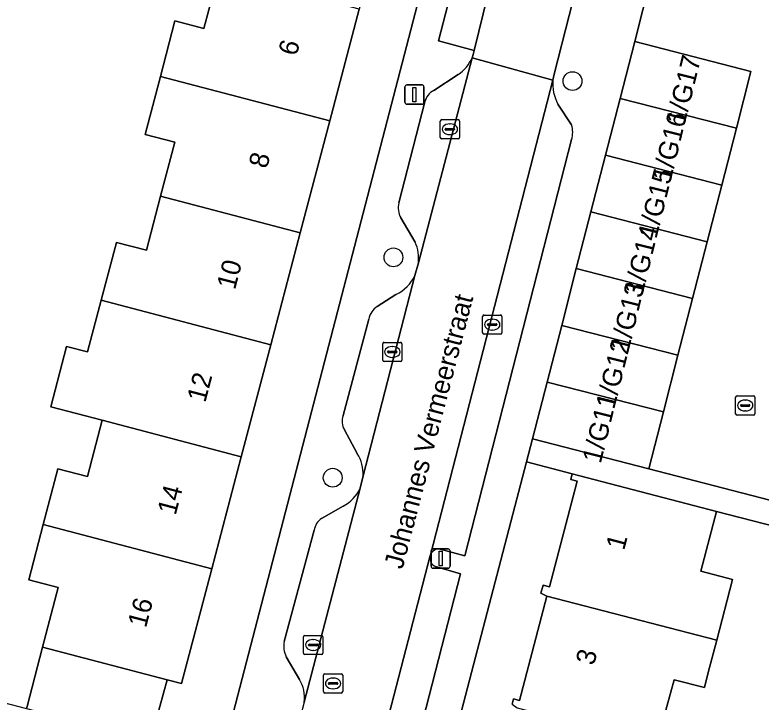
# Model space of a CAD drawing. Extents: x 163683 to 164494, y 382709 to 383872.
# Drawn here: x 163874.94 to 163913.7, y 383250.23 to 383285.95 of the extents above; entities that cross this region are included whole.
import ezdxf

# ---------------------------------------------------------------- set-up
doc = ezdxf.new("R2010")
doc.units = 0
for name, color, linetype in [('IMGEO_Boom', 7, 'Continuous'), ('IMGEO_Erf', 7, 'Continuous'), ('IMGEO_Kolk', 7, 'Continuous'), ('IMGEO_Lichtmast', 7, 'Continuous'), ('IMGEO_Muur', 7, 'Continuous'), ('IMGEO_Openbare_ruimte_label', 7, 'Continuous'), ('IMGEO_Pand', 7, 'Continuous'), ('IMGEO_Pand_nummerreeks', 7, 'Continuous'), ('IMGEO_Parkeervlak_open', 7, 'Continuous'), ('IMGEO_Rijbaan_lokaal_open', 7, 'Continuous'), ('IMGEO_Rioolput', 7, 'Continuous'), ('IMGEO_Voetpad_open', 7, 'Continuous')]:
    doc.layers.add(name, color=color, linetype=linetype)

msp = doc.modelspace()

# ---------------------------------------------------------------- linework, layer by layer
at = {"layer": 'IMGEO_Boom'}
for centre in [(163903.908, 383282.514), (163894.603, 383273.352), (163891.449, 383261.897)]:
    msp.add_circle(centre, 0.489, dxfattribs=at)
at = {"layer": 'IMGEO_Erf'}
msp.add_lwpolyline([(163898.664, 383297.332), (163895.929, 383298.043), (163894.36, 383292.08), (163892.828, 383286.261), (163891.296, 383280.441), (163889.765, 383274.621), (163888.233, 383268.801), (163886.701, 383262.982), (163885.17, 383257.162), (163883.6, 383251.198), (163882.842, 383251.397), (163882.474, 383250), (163881.969, 383248.081), (163885.612, 383247.134)], close=True, dxfattribs=at)
for points in [[(163862.561, 383253.278), (163875.544, 383249.898), (163875.57, 383250), (163876.376, 383253.096), (163877.181, 383256.19), (163875.657, 383256.591), (163876.413, 383259.465), (163877.174, 383262.355), (163878.707, 383261.952), (163879.478, 383264.881), (163876.799, 383265.585), (163877.625, 383268.72), (163878.716, 383268.433), (163879.423, 383271.118), (163880.216, 383274.129), (163881.767, 383273.721), (163882.506, 383276.53), (163883.245, 383279.338), (163881.701, 383279.744), (163882.494, 383282.756), (163883.255, 383285.648), (163884.759, 383285.252), (163885.529, 383288.18)], [(163900.767, 383250.121), (163900.841, 383250.403), (163901.153, 383250.321), (163902.565, 383255.747), (163902.27, 383255.899), (163902.377, 383256.309), (163902.72, 383256.219), (163904.149, 383261.713), (163903.812, 383261.8), (163903.889, 383262.095), (163901.514, 383262.715), (163892.316, 383227.481)], [(163923.326, 383257.074), (163911.39, 383260.144), (163910.581, 383257.031), (163912.221, 383256.604), (163911.401, 383253.449), (163910.963, 383251.765), (163910.76, 383250.985), (163909.18, 383251.396), (163908.816, 383250), (163908.304, 383248.039), (163907.635, 383245.478), (163909.18, 383245.076), (163908.353, 383241.894), (163907.654, 383239.206), (163906.079, 383239.616), (163905.279, 383236.538), (163904.576, 383233.832), (163906.127, 383233.428), (163905.313, 383230.298)]]:
    msp.add_lwpolyline(points, dxfattribs=at)
at = {"layer": 'IMGEO_Kolk'}
for p, q in [((163897.112, 383280.509), (163897.964, 383280.509)), ((163897.037, 383279.583), (163897.037, 383280.435)), ((163897.525, 383280.289), (163897.55, 383280.289)), ((163898.038, 383280.435), (163898.038, 383279.583)), ((163897.296, 383280.003), (163897.296, 383280.015)), ((163897.734, 383279.966), (163897.336, 383279.966)), ((163897.339, 383280.052), (163897.737, 383280.052)), ((163897.548, 383279.729), (163897.523, 383279.729)), ((163897.78, 383280.015), (163897.78, 383280.003)), ((163897.964, 383279.509), (163897.112, 383279.509)), ((163899.235, 383269.429), (163899.235, 383270.281)), ((163899.31, 383270.355), (163900.162, 383270.355)), ((163899.723, 383270.135), (163899.748, 383270.135)), ((163900.236, 383270.281), (163900.236, 383269.429)), ((163899.494, 383269.849), (163899.494, 383269.861)), ((163899.932, 383269.812), (163899.534, 383269.812)), ((163899.537, 383269.898), (163899.935, 383269.898)), ((163899.978, 383269.861), (163899.978, 383269.849)), ((163900.162, 383269.355), (163899.31, 383269.355)), ((163899.746, 383269.575), (163899.721, 383269.575)), ((163894.045, 383268.008), (163894.045, 383268.86)), ((163894.12, 383268.934), (163894.972, 383268.934)), ((163895.046, 383268.86), (163895.046, 383268.008)), ((163894.304, 383268.428), (163894.304, 383268.44)), ((163894.347, 383268.477), (163894.745, 383268.477)), ((163894.533, 383268.714), (163894.558, 383268.714)), ((163894.788, 383268.44), (163894.788, 383268.428)), ((163894.742, 383268.391), (163894.344, 383268.391)), ((163894.556, 383268.154), (163894.531, 383268.154)), ((163894.972, 383267.934), (163894.12, 383267.934)), ((163912.457, 383266.15), (163913.309, 383266.15)), ((163912.382, 383265.224), (163912.382, 383266.076)), ((163912.87, 383265.93), (163912.895, 383265.93)), ((163913.383, 383266.076), (163913.383, 383265.224)), ((163912.641, 383265.644), (163912.641, 383265.656)), ((163913.079, 383265.607), (163912.681, 383265.607)), ((163912.684, 383265.693), (163913.082, 383265.693)), ((163912.893, 383265.37), (163912.868, 383265.37)), ((163913.125, 383265.656), (163913.125, 383265.644)), ((163913.309, 383265.15), (163912.457, 383265.15)), ((163890.009, 383253.702), (163890.861, 383253.702)), ((163889.934, 383252.776), (163889.934, 383253.628)), ((163890.422, 383253.482), (163890.447, 383253.482)), ((163890.935, 383253.628), (163890.935, 383252.776)), ((163890.193, 383253.196), (163890.193, 383253.208)), ((163890.631, 383253.159), (163890.233, 383253.159)), ((163890.236, 383253.245), (163890.634, 383253.245)), ((163890.445, 383252.922), (163890.42, 383252.922)), ((163890.677, 383253.208), (163890.677, 383253.196)), ((163890.861, 383252.702), (163890.009, 383252.702))]:
    msp.add_line(p, q, dxfattribs=at)
for points in [[(163897.112, 383280.509), (163897.964, 383280.509)], [(163897.037, 383279.583), (163897.037, 383280.435)], [(163898.038, 383280.435), (163898.038, 383279.583)], [(163897.964, 383279.509), (163897.112, 383279.509)], [(163899.235, 383269.429), (163899.235, 383270.281)], [(163899.31, 383270.355), (163900.162, 383270.355)], [(163900.236, 383270.281), (163900.236, 383269.429)], [(163900.162, 383269.355), (163899.31, 383269.355)], [(163894.045, 383268.008), (163894.045, 383268.86)], [(163894.12, 383268.934), (163894.972, 383268.934)], [(163895.046, 383268.86), (163895.046, 383268.008)], [(163894.972, 383267.934), (163894.12, 383267.934)], [(163912.457, 383266.15), (163913.309, 383266.15)], [(163912.382, 383265.224), (163912.382, 383266.076)], [(163913.383, 383266.076), (163913.383, 383265.224)], [(163913.309, 383265.15), (163912.457, 383265.15)], [(163890.009, 383253.702), (163890.861, 383253.702)], [(163889.934, 383252.776), (163889.934, 383253.628)], [(163890.935, 383253.628), (163890.935, 383252.776)], [(163890.861, 383252.702), (163890.009, 383252.702)]]:
    msp.add_lwpolyline(points, dxfattribs=at)
for centre, radius, start, end in [((163897.114, 383280.433), 0.0765, 91.552, 178.448), ((163897.114, 383280.433), 0.0765, 91.552, 178.448), ((163897.962, 383280.433), 0.0765, 1.552, 88.448), ((163897.962, 383280.433), 0.0765, 1.552, 88.448), ((163897.336, 383280.012), 0.0403, 85.8775, 175.7526), ((163897.333, 383280.002), 0.0366, 178.938, 274.7102), ((163897.737, 383280.009), 0.043, 264.8664, 352.4533), ((163897.741, 383280.014), 0.0386, 1.7309, 96.639), ((163897.114, 383279.585), 0.0765, 181.552, 268.448), ((163897.114, 383279.585), 0.0765, 181.552, 268.448), ((163897.962, 383279.585), 0.0765, 271.552, 358.448), ((163897.962, 383279.585), 0.0765, 271.552, 358.448), ((163899.312, 383270.279), 0.0765, 91.552, 178.448), ((163899.312, 383270.279), 0.0765, 91.552, 178.448), ((163900.16, 383270.279), 0.0765, 1.552, 88.448), ((163900.16, 383270.279), 0.0765, 1.552, 88.448), ((163899.534, 383269.858), 0.0403, 85.8775, 175.7526), ((163899.531, 383269.848), 0.0366, 178.938, 274.7102), ((163899.935, 383269.855), 0.043, 264.8664, 352.4533), ((163899.939, 383269.86), 0.0386, 1.7309, 96.639), ((163899.312, 383269.431), 0.0765, 181.552, 268.448), ((163899.312, 383269.431), 0.0765, 181.552, 268.448), ((163900.16, 383269.431), 0.0765, 271.552, 358.448), ((163900.16, 383269.431), 0.0765, 271.552, 358.448), ((163894.122, 383268.858), 0.0765, 91.552, 178.448), ((163894.122, 383268.858), 0.0765, 91.552, 178.448), ((163894.97, 383268.858), 0.0765, 1.552, 88.448), ((163894.97, 383268.858), 0.0765, 1.552, 88.448), ((163894.344, 383268.437), 0.0403, 85.8775, 175.7526), ((163894.341, 383268.427), 0.0366, 178.938, 274.7102), ((163894.745, 383268.434), 0.043, 264.8664, 352.4533), ((163894.749, 383268.439), 0.0386, 1.7309, 96.639), ((163894.122, 383268.01), 0.0765, 181.552, 268.448), ((163894.122, 383268.01), 0.0765, 181.552, 268.448), ((163894.97, 383268.01), 0.0765, 271.552, 358.448), ((163894.97, 383268.01), 0.0765, 271.552, 358.448), ((163912.459, 383266.074), 0.0765, 91.552, 178.448), ((163912.459, 383266.074), 0.0765, 91.552, 178.448), ((163913.307, 383266.074), 0.0765, 1.552, 88.448), ((163913.307, 383266.074), 0.0765, 1.552, 88.448), ((163912.681, 383265.653), 0.0403, 85.8775, 175.7526), ((163912.678, 383265.643), 0.0366, 178.938, 274.7102), ((163913.082, 383265.65), 0.043, 264.8664, 352.4533), ((163913.086, 383265.655), 0.0386, 1.7309, 96.639), ((163912.459, 383265.226), 0.0765, 181.552, 268.448), ((163912.459, 383265.226), 0.0765, 181.552, 268.448), ((163913.307, 383265.226), 0.0765, 271.552, 358.448), ((163913.307, 383265.226), 0.0765, 271.552, 358.448), ((163890.011, 383253.626), 0.0765, 91.552, 178.448), ((163890.011, 383253.626), 0.0765, 91.552, 178.448), ((163890.859, 383253.626), 0.0765, 1.552, 88.448), ((163890.859, 383253.626), 0.0765, 1.552, 88.448), ((163890.233, 383253.205), 0.0403, 85.8775, 175.7526), ((163890.23, 383253.195), 0.0366, 178.938, 274.7102), ((163890.634, 383253.202), 0.043, 264.8664, 352.4533), ((163890.638, 383253.207), 0.0386, 1.7309, 96.639), ((163890.011, 383252.778), 0.0765, 181.552, 268.448), ((163890.011, 383252.778), 0.0765, 181.552, 268.448), ((163890.859, 383252.778), 0.0765, 271.552, 358.448), ((163890.859, 383252.778), 0.0765, 271.552, 358.448)]:
    msp.add_arc(centre, radius, start, end, dxfattribs=at)
for centre, major_axis, ratio, start_param, end_param in [((163897.524, 383280.009), (-0.387, 0.002), 0.722429, 4.712389, 7.853982), ((163897.549, 383280.009), (-0.39, 0.002), 0.717154, 1.570796, 4.712389), ((163899.722, 383269.855), (-0.387, 0.002), 0.722429, 4.712389, 7.853982), ((163899.747, 383269.855), (-0.39, 0.002), 0.717154, 1.570796, 4.712389), ((163894.532, 383268.434), (-0.387, 0.002), 0.722429, 4.712389, 7.853982), ((163894.557, 383268.434), (-0.39, 0.002), 0.717154, 1.570796, 4.712389), ((163912.869, 383265.65), (-0.387, 0.002), 0.722429, 4.712389, 7.853982), ((163912.894, 383265.65), (-0.39, 0.002), 0.717154, 1.570796, 4.712389), ((163890.421, 383253.202), (-0.387, 0.002), 0.722429, 4.712389, 7.853982), ((163890.446, 383253.202), (-0.39, 0.002), 0.717154, 1.570796, 4.712389)]:
    msp.add_ellipse(centre, major_axis=major_axis, ratio=ratio, start_param=start_param, end_param=end_param, dxfattribs=at)
at = {"layer": 'IMGEO_Lichtmast'}
for p, q in [((163895.2, 383281.413), (163895.2, 383282.213)), ((163895.2, 383282.213), (163895.2, 383281.413)), ((163895.3, 383282.313), (163896.09, 383282.313)), ((163896.09, 383282.313), (163895.3, 383282.313)), ((163896.19, 383282.213), (163896.19, 383281.413)), ((163896.19, 383281.413), (163896.19, 383282.213)), ((163896.09, 383281.313), (163895.3, 383281.313)), ((163895.3, 383281.313), (163896.09, 383281.313)), ((163896.559, 383257.296), (163896.559, 383258.096)), ((163896.559, 383258.096), (163896.559, 383257.296)), ((163896.659, 383258.196), (163897.449, 383258.196)), ((163897.449, 383258.196), (163896.659, 383258.196)), ((163897.549, 383258.096), (163897.549, 383257.296)), ((163897.549, 383257.296), (163897.549, 383258.096)), ((163897.449, 383257.196), (163896.659, 383257.196)), ((163896.659, 383257.196), (163897.449, 383257.196))]:
    msp.add_line(p, q, dxfattribs=at)
for points in [[(163895.62, 383282.188), (163895.77, 383282.188), (163895.77, 383281.438), (163895.62, 383281.438), (163895.62, 383282.188)], [(163896.979, 383258.071), (163897.129, 383258.071), (163897.129, 383257.321), (163896.979, 383257.321), (163896.979, 383258.071)]]:
    msp.add_lwpolyline(points, dxfattribs=at)
for centre, start, end in [((163895.3, 383282.213), 90, 180), ((163895.3, 383282.213), 90, 180), ((163896.09, 383282.213), 0, 90), ((163896.09, 383282.213), 360, 90), ((163895.3, 383281.413), 180, 270), ((163895.3, 383281.413), 180, 270), ((163896.09, 383281.413), 270, 0), ((163896.09, 383281.413), 270, 0), ((163896.659, 383258.096), 90, 180), ((163896.659, 383258.096), 90, 180), ((163897.449, 383258.096), 0, 90), ((163897.449, 383258.096), 360, 90), ((163896.659, 383257.296), 180, 270), ((163896.659, 383257.296), 180, 270), ((163897.449, 383257.296), 270, 0), ((163897.449, 383257.296), 270, 0)]:
    msp.add_arc(centre, 0.1, start, end, dxfattribs=at)
at = {"layer": 'IMGEO_Muur'}
msp.add_lwpolyline([(163907.869, 383262.366), (163915.635, 383260.355)], dxfattribs=at)
at = {"layer": 'IMGEO_Pand'}
for points in [[(163882.494, 383282.756), (163891.296, 383280.441), (163892.828, 383286.261), (163885.529, 383288.18), (163884.759, 383285.252), (163883.255, 383285.648)], [(163906.38, 383281.615), (163912.421, 383280.061), (163913.179, 383283.01), (163907.139, 383284.564)], [(163882.494, 383282.756), (163881.701, 383279.744), (163883.245, 383279.338), (163882.506, 383276.53), (163889.765, 383274.621), (163891.296, 383280.441)], [(163906.38, 383281.615), (163905.622, 383278.666), (163911.662, 383277.112), (163912.421, 383280.061)], [(163904.863, 383275.717), (163910.903, 383274.163), (163911.662, 383277.112), (163905.622, 383278.666)], [(163888.233, 383268.801), (163889.765, 383274.621), (163882.506, 383276.53), (163881.767, 383273.721), (163880.216, 383274.129), (163879.423, 383271.118)], [(163904.105, 383272.767), (163910.145, 383271.214), (163910.903, 383274.163), (163904.863, 383275.717)], [(163904.105, 383272.767), (163903.346, 383269.818), (163909.386, 383268.265), (163910.145, 383271.214)], [(163888.233, 383268.801), (163879.423, 383271.118), (163878.716, 383268.433), (163877.625, 383268.72), (163876.799, 383265.585), (163879.478, 383264.881), (163886.701, 383262.982)], [(163909.386, 383268.265), (163903.346, 383269.818), (163902.588, 383266.869), (163908.628, 383265.316)], [(163908.628, 383265.316), (163902.588, 383266.869), (163901.829, 383263.92), (163907.869, 383262.366)], [(163885.17, 383257.162), (163886.701, 383262.982), (163879.478, 383264.881), (163878.707, 383261.952), (163877.174, 383262.355), (163876.413, 383259.465)], [(163902.565, 383255.747), (163911.401, 383253.449), (163912.221, 383256.604), (163910.581, 383257.031), (163911.39, 383260.144), (163903.889, 383262.095), (163903.812, 383261.8), (163904.149, 383261.713), (163902.72, 383256.219), (163902.377, 383256.309), (163902.27, 383255.899)], [(163885.17, 383257.162), (163876.413, 383259.465), (163875.657, 383256.591), (163877.181, 383256.19), (163876.376, 383253.096), (163882.842, 383251.397), (163883.6, 383251.198)], [(163902.565, 383255.747), (163901.153, 383250.321), (163900.841, 383250.403), (163900.767, 383250.121), (163901.025, 383249.932), (163908.304, 383248.039), (163908.816, 383250), (163909.18, 383251.396), (163910.76, 383250.985), (163910.963, 383251.765), (163911.401, 383253.449)], [(163882.842, 383251.397), (163876.376, 383253.096), (163875.57, 383250), (163875.544, 383249.898), (163877.165, 383249.471), (163881.575, 383248.31), (163881.544, 383248.193), (163881.969, 383248.081), (163882.474, 383250)]]:
    msp.add_lwpolyline(points, close=True, dxfattribs=at)
at = {"layer": 'IMGEO_Parkeervlak_open'}
msp.add_lwpolyline([(163898.798, 383284.106), (163901.152, 383293.719), (163899.44, 383294.245), (163896.95, 383284.607)], close=True, dxfattribs=at)
for points in [[(163895.902, 383273.059), (163898.702, 383283.728)], [(163897.967, 383282.859), (163896.7, 383282.03)], [(163902.884, 383282.57), (163896.531, 383257.895)], [(163896.229, 383281.432), (163894.885, 383276.179)], [(163903.857, 383280.239), (163903.152, 383281.317)], [(163897.038, 383258.187), (163898.307, 383257.838), (163903.858, 383279.472)], [(163894.982, 383275.408), (163895.735, 383274.136)], [(163893.027, 383261.992), (163895.721, 383272.415)], [(163894.737, 383271.419), (163893.76, 383270.795)], [(163893.322, 383270.146), (163891.993, 383265.129)], [(163892.057, 383264.378), (163892.724, 383263.151)], [(163889.959, 383250.234), (163892.873, 383261.353)], [(163891.997, 383260.42), (163890.871, 383259.771)], [(163890.493, 383259.172), (163888.932, 383253.383)], [(163896.502, 383257.784), (163891, 383236.583)], [(163891.523, 383236.926), (163892.874, 383236.591), (163898.094, 383256.899), (163896.788, 383257.289)], [(163889.038, 383252.594), (163889.715, 383251.412)]]:
    msp.add_lwpolyline(points, dxfattribs=at)
for centre, radius, start, end in [((163896.75, 383284.633), 2.151, 304.4367, 335.1142), ((163905.106, 383282.39), 2.229, 175.3713, 208.7745), ((163897.15, 383281.191), 0.952, 118.2025, 165.3478), ((163902.693, 383279.854), 1.226, 341.8532, 18.2962), ((163895.953, 383275.922), 1.098, 166.4565, 207.885), ((163893.828, 383273.289), 2.086, 353.6745, 23.9538), ((163893.83, 383273.299), 2.087, 295.7476, 334.9469), ((163894.315, 383269.948), 1.012, 123.2318, 168.7386), ((163892.855, 383264.824), 0.915, 160.5351, 209.2068), ((163891.127, 383262.114), 1.904, 356.3175, 32.9846), ((163891.127, 383262.114), 1.904, 297.1698, 336.4396), ((163891.269, 383259.101), 0.779, 120.7006, 174.7913), ((163896.967, 383257.725), 0.468, 81.2064, 158.6721), ((163896.968, 383257.723), 0.47, 172.5306, 247.5062), ((163890, 383253.125), 1.099, 166.42, 208.8835), ((163888.269, 383250.498), 1.711, 351.1158, 32.2887)]:
    msp.add_arc(centre, radius, start, end, dxfattribs=at)
at = {"layer": 'IMGEO_Rijbaan_lokaal_open'}
for points in [[(163906.302, 383295.98), (163902.16, 383297.064), (163901.152, 383293.719), (163898.798, 383284.106), (163898.746, 383283.899), (163898.702, 383283.728), (163902.884, 383282.57), (163902.956, 383282.867)], [(163896.502, 383257.784), (163896.531, 383257.895), (163902.884, 383282.57), (163898.702, 383283.728), (163895.902, 383273.059), (163895.721, 383272.415), (163893.027, 383261.992), (163892.873, 383261.353), (163889.959, 383250.234), (163889.873, 383249.907), (163887.524, 383240.64), (163887.427, 383240.261), (163887.261, 383239.832), (163881.598, 383218.361), (163886.019, 383217.315), (163891, 383236.583)]]:
    msp.add_lwpolyline(points, close=True, dxfattribs=at)
msp.add_lwpolyline([(163915.35, 383289.625), (163909.371, 383291.025), (163908.783, 383291.109), (163907.139, 383284.564), (163913.179, 383283.01), (163912.421, 383280.061), (163911.662, 383277.112), (163910.903, 383274.163), (163910.145, 383271.214), (163909.386, 383268.265), (163908.628, 383265.316), (163907.869, 383262.366), (163915.635, 383260.355)], dxfattribs=at)
at = {"layer": 'IMGEO_Rioolput'}
for p, q in [((163890.967, 383250.778), (163890.967, 383251.63)), ((163891.042, 383251.704), (163891.894, 383251.704)), ((163891.455, 383251.484), (163891.48, 383251.484)), ((163891.968, 383251.63), (163891.968, 383250.778)), ((163891.226, 383251.198), (163891.226, 383251.21)), ((163891.664, 383251.161), (163891.266, 383251.161)), ((163891.269, 383251.247), (163891.667, 383251.247)), ((163891.71, 383251.21), (163891.71, 383251.198)), ((163891.894, 383250.704), (163891.042, 383250.704)), ((163891.478, 383250.924), (163891.453, 383250.924))]:
    msp.add_line(p, q, dxfattribs=at)
for points in [[(163890.967, 383250.778), (163890.967, 383251.63)], [(163891.042, 383251.704), (163891.894, 383251.704)], [(163891.968, 383251.63), (163891.968, 383250.778)], [(163891.894, 383250.704), (163891.042, 383250.704)]]:
    msp.add_lwpolyline(points, dxfattribs=at)
for centre, radius, start, end in [((163891.044, 383251.628), 0.0765, 91.552, 178.448), ((163891.044, 383251.628), 0.0765, 91.552, 178.448), ((163891.892, 383251.628), 0.0765, 1.552, 88.448), ((163891.892, 383251.628), 0.0765, 1.552, 88.448), ((163891.266, 383251.207), 0.0403, 85.8775, 175.7526), ((163891.263, 383251.197), 0.0366, 178.938, 274.7102), ((163891.667, 383251.204), 0.043, 264.8664, 352.4533), ((163891.671, 383251.209), 0.0386, 1.7309, 96.639), ((163891.044, 383250.78), 0.0765, 181.552, 268.448), ((163891.044, 383250.78), 0.0765, 181.552, 268.448), ((163891.892, 383250.78), 0.0765, 271.552, 358.448), ((163891.892, 383250.78), 0.0765, 271.552, 358.448)]:
    msp.add_arc(centre, radius, start, end, dxfattribs=at)
for centre, major_axis, ratio, start_param, end_param in [((163891.454, 383251.204), (-0.387, 0.002), 0.722429, 4.712389, 7.853982), ((163891.479, 383251.204), (-0.39, 0.002), 0.717154, 1.570796, 4.712389)]:
    msp.add_ellipse(centre, major_axis=major_axis, ratio=ratio, start_param=start_param, end_param=end_param, dxfattribs=at)
at = {"layer": 'IMGEO_Voetpad_open'}
for points in [[(163907.144, 383316.873), (163903.358, 383317.758), (163903.134, 383316.824), (163901.437, 383309.527), (163900.756, 383306.597), (163899.76, 383301.843), (163899.114, 383299.064), (163898.664, 383297.332), (163885.612, 383247.134), (163885.219, 383245.624), (163880.342, 383226.864), (163878.372, 383219.125), (163866.423, 383172.179), (163866.067, 383170.779), (163864.305, 383163.858), (163862.614, 383154.627), (163861.495, 383147.957)], [(163875.48, 383176.702), (163875.382, 383176.327), (163878.767, 383175.585), (163879.499, 383178.388), (163891.71, 383225.163), (163892.316, 383227.481), (163901.514, 383262.715), (163901.829, 383263.92), (163902.588, 383266.869), (163903.346, 383269.818), (163904.105, 383272.767), (163904.863, 383275.717), (163905.622, 383278.666), (163906.38, 383281.615), (163907.139, 383284.564), (163908.783, 383291.109), (163909.371, 383291.025), (163914.037, 383310.949)], [(163898.702, 383283.728), (163898.746, 383283.899), (163898.798, 383284.106), (163896.95, 383284.607), (163899.44, 383294.245), (163901.152, 383293.719), (163902.16, 383297.064), (163901.804, 383298.097), (163901.169, 383299.099)], [(163908.258, 383297.377), (163907.092, 383296.686), (163906.302, 383295.98), (163902.956, 383282.867), (163902.884, 383282.57)], [(163896.7, 383282.03), (163897.967, 383282.859)], [(163894.885, 383276.179), (163896.229, 383281.432)], [(163903.152, 383281.317), (163903.857, 383280.239)], [(163903.858, 383279.472), (163898.307, 383257.838), (163897.038, 383258.187)], [(163895.735, 383274.136), (163894.982, 383275.408)], [(163895.721, 383272.415), (163895.902, 383273.059)], [(163893.76, 383270.795), (163894.737, 383271.419)], [(163891.993, 383265.129), (163893.322, 383270.146)], [(163892.724, 383263.151), (163892.057, 383264.378)], [(163915.635, 383260.355), (163907.869, 383262.366), (163901.829, 383263.92), (163901.514, 383262.715), (163903.889, 383262.095), (163911.39, 383260.144), (163923.326, 383257.074)], [(163892.873, 383261.353), (163893.027, 383261.992)], [(163890.871, 383259.771), (163891.997, 383260.42)], [(163888.932, 383253.383), (163890.493, 383259.172)], [(163896.531, 383257.895), (163896.502, 383257.784)], [(163896.788, 383257.289), (163898.094, 383256.899), (163892.874, 383236.591), (163891.523, 383236.926), (163891, 383236.583), (163891.35, 383236.033), (163892.628, 383235.665), (163884.224, 383203.103)], [(163889.715, 383251.412), (163889.038, 383252.594)]]:
    msp.add_lwpolyline(points, dxfattribs=at)
for centre, radius, start, end in [((163896.75, 383284.633), 2.151, 304.4367, 335.1142), ((163905.106, 383282.39), 2.229, 175.3713, 208.7745), ((163897.15, 383281.191), 0.952, 118.2025, 165.3478), ((163902.693, 383279.854), 1.226, 341.8532, 18.2962), ((163895.953, 383275.922), 1.098, 166.4565, 207.885), ((163893.828, 383273.289), 2.086, 353.6745, 23.9538), ((163893.83, 383273.299), 2.087, 295.7476, 334.9469), ((163894.315, 383269.948), 1.012, 123.2318, 168.7386), ((163892.855, 383264.824), 0.915, 160.5351, 209.2068), ((163891.127, 383262.114), 1.904, 356.3175, 32.9846), ((163891.127, 383262.114), 1.904, 297.1698, 336.4396), ((163891.269, 383259.101), 0.779, 120.7006, 174.7913), ((163896.967, 383257.725), 0.468, 81.2064, 158.6721), ((163896.968, 383257.723), 0.47, 172.5306, 247.5062), ((163890, 383253.125), 1.099, 166.42, 208.8835), ((163888.269, 383250.498), 1.711, 351.1158, 32.2887)]:
    msp.add_arc(centre, radius, start, end, dxfattribs=at)

# ---------------------------------------------------------------- texts
at = {"layer": 'IMGEO_Openbare_ruimte_label'}
msp.add_text('Johannes Vermeerstraat', height=1, rotation=75.408, dxfattribs=at).set_placement((163895.073, 383257.1))
at = {"layer": 'IMGEO_Pand_nummerreeks'}
for s, rotation, p in [('6', 75.2549, (163889.569, 383283.779)), ('1/G17', 76.1, (163909.719, 383280.168)), ('1/G16', 76.1, (163908.99, 383277.222)), ('8', 75.2549, (163888.029, 383277.927)), ('1/G15', 76.1, (163908.261, 383274.276)), ('1/G14', 76.1, (163907.532, 383271.329)), ('10', 75.2549, (163886.37, 383271.626)), ('1/G13', 76.1, (163906.803, 383268.383)), ('1/G12', 76.1, (163906.072, 383265.43)), ('12', 75.2523, (163884.827, 383265.764)), ('1/G11', 76.1, (163905.371, 383262.597)), ('14', 75.2549, (163883.287, 383259.912)), ('1', 75.3067, (163906.588, 383258.084)), ('16', 75.2549, (163881.746, 383254.056)), ('3', 75.3067, (163905.02, 383252.103))]:
    msp.add_text(s, height=1, rotation=rotation, dxfattribs=at).set_placement(p)

doc.saveas('drawing.dxf')
